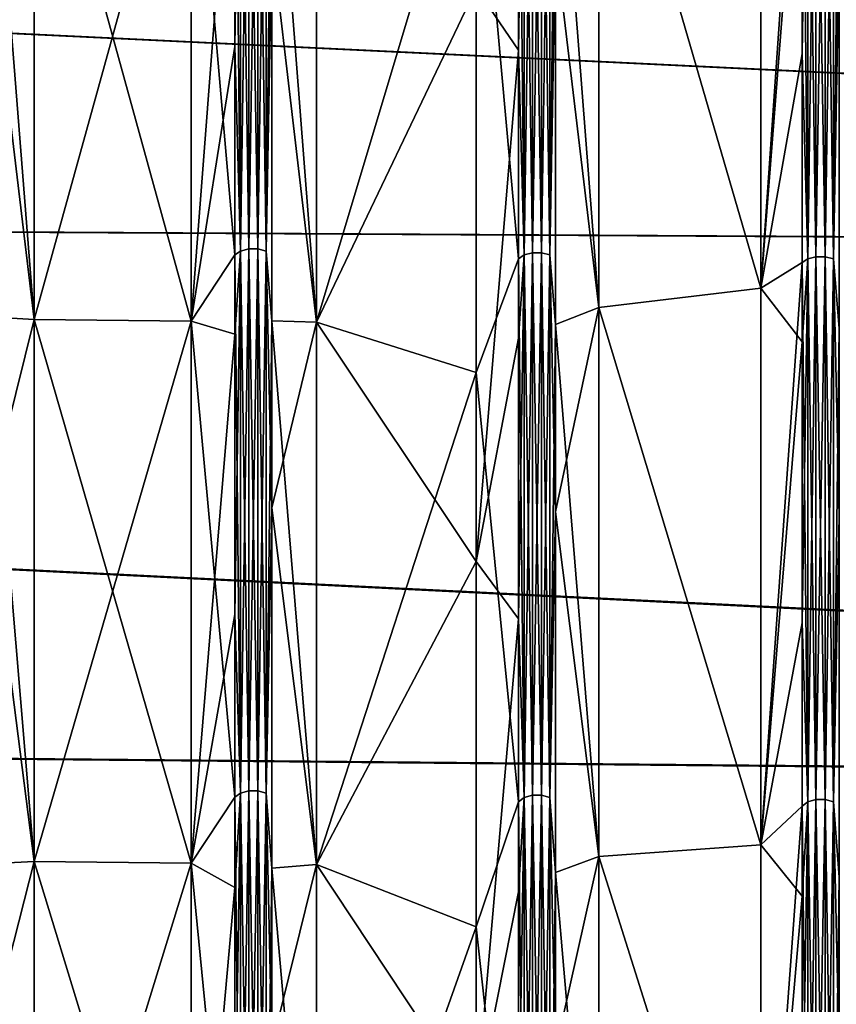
# Model space of a CAD drawing. Header units: metres. Extents: x -31 to 116, y -82 to 82.
# Tile 420 of 656: x 69 to 75, y -37 to -30. Entities that reach past the tile are written whole.
import ezdxf

# ---------------------------------------------------------------- set-up
doc = ezdxf.new("R2010")
doc.units = ezdxf.units.M
doc.layers.add('solid_80000000GA_10_1', color=7, linetype='CONTINUOUS')

msp = doc.modelspace()

# ---------------------------------------------------------------- linework, layer by layer
at = {"layer": 'solid_80000000GA_10_1'}
for points in [[(12.5, -27.509586, 51.775642), (103, -27.689804, 54.35323), (103, -31.86529, 52.015404)], [(12.5, -31.355291, 49.541309), (12.5, -27.509586, 51.775642), (103, -31.86529, 52.015404)], [(12.5, -27.509619, -51.775623), (103, -31.870413, -52.012264), (103, -27.691591, -54.352322)], [(12.5, -27.509619, -51.775623), (12.5, -31.355318, -49.54129), (103, -31.870413, -52.012264)], [(70.357048, -27.641762, 54.250015), (70.315498, -28.152157, 54.046886), (70.315498, -30.311657, 52.865993)], [(70.357048, -31.81296, 51.914032), (70.357048, -27.641762, 54.250015), (70.315498, -30.311657, 52.865993)], [(70.357048, -27.641762, -54.250015), (70.357048, -31.81296, -51.914032), (70.315498, -27.665905, -54.297398)], [(70.41777, -27.628325, 54.223644), (70.357048, -27.641762, 54.250015), (70.357048, -31.81296, 51.914032)], [(70.41777, -31.797495, 51.888798), (70.41777, -27.628325, 54.223644), (70.357048, -31.81296, 51.914032)], [(70.41777, -27.628325, -54.223644), (70.41777, -31.797495, -51.888798), (70.357048, -27.641762, -54.250015)], [(70.41777, -31.797495, -51.888798), (70.357048, -31.81296, -51.914032), (70.357048, -27.641762, -54.250015)], [(70.485321, -27.628345, 54.223682), (70.41777, -27.628325, 54.223644), (70.41777, -31.797495, 51.888798)], [(70.485321, -31.797518, -51.888836), (70.41777, -31.797495, -51.888798), (70.41777, -27.628325, -54.223644)], [(70.485321, -27.628345, -54.223682), (70.485321, -31.797518, -51.888836), (70.41777, -27.628325, -54.223644)], [(70.485321, -31.797518, 51.888836), (70.485321, -27.628345, 54.223682), (70.41777, -31.797495, 51.888798)], [(70.546005, -27.641821, 54.25013), (70.485321, -27.628345, 54.223682), (70.485321, -31.797518, 51.888836)], [(70.546005, -31.813026, -51.914143), (70.485321, -31.797518, -51.888836), (70.485321, -27.628345, -54.223682)], [(70.546005, -27.641821, -54.25013), (70.546005, -31.813026, -51.914143), (70.485321, -27.628345, -54.223682)], [(70.546005, -31.813026, 51.914143), (70.546005, -27.641821, 54.25013), (70.485321, -31.797518, 51.888836)], [(70.546005, -27.641821, -54.25013), (70.587395, -28.099564, -54.074249), (70.546005, -31.813026, -51.914143)], [(70.546005, -31.813026, 51.914143), (70.587395, -29.534462, 53.304085), (70.546005, -27.641821, 54.25013)], [(72.497055, -27.653044, 54.272156), (72.436333, -27.666481, 54.298531), (72.436333, -31.841408, 51.960457)], [(72.497055, -31.825943, 51.935219), (72.497055, -27.653044, 54.272156), (72.436333, -31.841408, 51.960457)], [(72.497055, -27.653044, -54.272156), (72.497055, -31.825943, -51.935219), (72.436333, -27.666481, -54.298531)], [(72.564606, -27.653065, 54.272198), (72.497055, -27.653044, 54.272156), (72.497055, -31.825943, 51.935219)], [(72.564606, -31.825968, -51.935261), (72.497055, -31.825943, -51.935219), (72.497055, -27.653044, -54.272156)], [(72.564606, -27.653065, -54.272198), (72.564606, -31.825968, -51.935261), (72.497055, -27.653044, -54.272156)], [(72.564606, -31.825968, 51.935261), (72.564606, -27.653065, 54.272198), (72.497055, -31.825943, 51.935219)], [(72.62529, -27.66654, 54.298645), (72.564606, -27.653065, 54.272198), (72.564606, -31.825968, 51.935261)], [(72.62529, -31.841476, -51.960567), (72.564606, -31.825968, -51.935261), (72.564606, -27.653065, -54.272198)], [(72.62529, -27.66654, -54.298645), (72.62529, -31.841476, -51.960567), (72.564606, -27.653065, -54.272198)], [(69.996216, -28.15481, -54.816387), (70.315498, -27.665905, -54.297398), (70.315498, -31.840746, -51.959377)], [(70.357048, -31.81296, -51.914032), (70.315498, -31.840746, -51.959377), (70.315498, -27.665905, -54.297398)], [(72.394791, -27.690624, -54.345913), (72.394791, -31.869194, -52.005802), (72.0839, -28.42786, -54.716351)], [(72.436333, -27.666481, 54.298531), (72.394791, -28.177311, 54.095177), (72.394791, -30.338741, 52.913227)], [(72.436333, -31.841408, 51.960457), (72.436333, -27.666481, 54.298531), (72.394791, -30.338741, 52.913227)], [(72.436333, -27.666481, -54.298531), (72.436333, -31.841408, -51.960457), (72.394791, -27.690624, -54.345913)], [(72.436333, -31.841408, -51.960457), (72.394791, -31.869194, -52.005802), (72.394791, -27.690624, -54.345913)], [(72.497055, -31.825943, -51.935219), (72.436333, -31.841408, -51.960457), (72.436333, -27.666481, -54.298531)], [(72.62529, -31.841476, 51.960567), (72.62529, -27.66654, 54.298645), (72.564606, -31.825968, 51.935261)], [(72.62529, -27.66654, -54.298645), (72.666679, -28.124664, -54.122566), (72.62529, -31.841476, -51.960567)], [(72.62529, -31.841476, 51.960567), (72.666679, -29.560886, 53.351688), (72.62529, -27.66654, 54.298645)], [(74.474075, -27.715343, -54.394424), (74.171585, -32.085171, -52.697811), (74.171585, -27.798855, -55.079407)], [(74.474075, -27.715343, -54.394424), (74.474075, -31.897644, -52.052223), (74.171585, -32.085171, -52.697811)], [(74.515625, -27.6912, 54.347042), (74.474075, -28.202463, 54.143467), (74.474075, -30.365824, 52.960461)], [(74.515625, -31.869858, 52.006882), (74.515625, -27.6912, 54.347042), (74.474075, -30.365824, 52.960461)], [(74.515625, -27.6912, -54.347042), (74.515625, -31.869858, -52.006882), (74.474075, -27.715343, -54.394424)], [(74.515625, -31.869858, -52.006882), (74.474075, -31.897644, -52.052223), (74.474075, -27.715343, -54.394424)], [(74.576347, -27.677763, 54.320671), (74.515625, -27.6912, 54.347042), (74.515625, -31.869858, 52.006882)], [(74.576347, -31.854391, 51.981644), (74.576347, -27.677763, 54.320671), (74.515625, -31.869858, 52.006882)], [(74.576347, -27.677763, -54.320671), (74.576347, -31.854391, -51.981644), (74.515625, -27.6912, -54.347042)], [(74.576347, -31.854391, -51.981644), (74.515625, -31.869858, -52.006882), (74.515625, -27.6912, -54.347042)], [(74.643898, -27.677784, 54.320709), (74.576347, -27.677763, 54.320671), (74.576347, -31.854391, 51.981644)], [(74.643898, -31.854416, -51.981686), (74.576347, -31.854391, -51.981644), (74.576347, -27.677763, -54.320671)], [(74.643898, -27.677784, -54.320709), (74.643898, -31.854416, -51.981686), (74.576347, -27.677763, -54.320671)], [(74.643898, -31.854416, 51.981686), (74.643898, -27.677784, 54.320709), (74.576347, -31.854391, 51.981644)], [(74.704575, -27.691259, 54.347157), (74.643898, -27.677784, 54.320709), (74.643898, -31.854416, 51.981686)], [(74.704575, -31.869925, -52.006992), (74.643898, -31.854416, -51.981686), (74.643898, -27.677784, -54.320709)], [(74.704575, -27.691259, -54.347157), (74.704575, -31.869925, -52.006992), (74.643898, -27.677784, -54.320709)], [(74.704575, -31.869925, 52.006992), (74.704575, -27.691259, 54.347157), (74.643898, -31.854416, 51.981686)], [(74.704575, -27.691259, -54.347157), (74.745964, -28.149767, -54.170883), (74.704575, -31.869925, -52.006992)], [(74.704575, -31.869925, 52.006992), (74.745964, -29.587311, 53.399296), (74.704575, -27.691259, 54.347157)], [(74.171585, -32.085171, 52.697811), (74.171585, -27.798855, 55.079407), (72.984901, -28.000439, 54.953957)], [(74.171585, -27.798855, -55.079407), (74.171585, -32.085171, -52.697811), (72.984901, -28.000439, -54.953957)], [(74.474075, -28.202463, 54.143467), (74.171585, -27.798855, 55.079407), (74.171585, -32.085171, 52.697811)], [(72.666679, -29.560886, 53.351688), (72.984901, -32.225761, 52.587662), (72.984901, -28.000439, 54.953957)], [(72.666679, -28.124664, -54.122566), (72.984901, -28.000439, -54.953957), (72.984901, -32.225761, -52.587662)], [(74.171585, -32.085171, 52.697811), (72.984901, -28.000439, 54.953957), (72.984901, -32.225761, 52.587662)], [(74.171585, -32.085171, -52.697811), (72.984901, -32.225761, -52.587662), (72.984901, -28.000439, -54.953957)], [(68.843391, -32.315792, -52.447495), (68.508102, -32.294506, -51.614353), (68.508102, -28.074461, -54.025932)], [(68.843391, -28.145676, -54.798458), (68.843391, -32.315792, -52.447495), (68.508102, -28.074461, -54.025932)], [(68.843391, -32.315792, 52.447495), (68.843391, -28.145676, 54.798458), (68.508102, -29.508038, 53.256477)], [(69.996216, -28.15481, 54.816387), (68.843391, -28.145676, 54.798458), (68.843391, -32.315792, 52.447495)], [(69.996216, -32.326305, -52.464653), (68.843391, -32.315792, -52.447495), (68.843391, -28.145676, -54.798458)], [(69.996216, -32.326305, -52.464653), (68.843391, -28.145676, -54.798458), (69.996216, -28.15481, -54.816387)], [(69.996216, -28.15481, 54.816387), (68.843391, -32.315792, 52.447495), (69.996216, -32.326305, 52.464653)], [(69.996216, -32.326305, 52.464653), (70.315498, -30.311657, 52.865993), (70.315498, -28.152157, 54.046886)], [(69.996216, -28.15481, 54.816387), (69.996216, -32.326305, 52.464653), (70.315498, -28.152157, 54.046886)], [(69.996216, -32.326305, -52.464653), (69.996216, -28.15481, -54.816387), (70.315498, -31.840746, -51.959377)], [(70.546005, -31.813026, -51.914143), (70.587395, -28.099564, -54.074249), (70.587395, -32.32338, -51.660519)], [(70.914146, -32.334675, -52.478313), (70.587395, -32.32338, -51.660519), (70.587395, -28.099564, -54.074249)], [(70.914146, -28.162085, -54.830662), (70.914146, -32.334675, -52.478313), (70.587395, -28.099564, -54.074249)], [(70.914146, -32.334675, 52.478313), (70.914146, -28.162085, 54.830662), (70.587395, -29.534462, 53.304085)], [(72.0839, -29.881487, 53.936249), (70.914146, -28.162085, 54.830662), (70.914146, -32.334675, 52.478313)], [(72.0839, -28.42786, -54.716351), (70.914146, -32.334675, -52.478313), (70.914146, -28.162085, -54.830662)], [(72.62529, -31.841476, -51.960567), (72.666679, -28.124664, -54.122566), (72.666679, -32.352249, -51.70668)], [(72.666679, -32.352249, -51.70668), (72.666679, -28.124664, -54.122566), (72.984901, -32.225761, -52.587662)], [(74.704575, -31.869925, -52.006992), (74.745964, -28.149767, -54.170883), (74.745964, -32.381123, -51.752842)], [(72.394791, -30.338741, 52.913227), (72.394791, -28.177311, 54.095177), (72.0839, -29.881487, 53.936249)], [(74.474075, -30.365824, 52.960461), (74.474075, -28.202463, 54.143467), (74.171585, -32.085171, 52.697811)], [(72.0839, -28.42786, -54.716351), (72.0839, -32.702324, -52.274086), (70.914146, -32.334675, -52.478313)], [(72.394791, -31.869194, -52.005802), (72.0839, -32.702324, -52.274086), (72.0839, -28.42786, -54.716351)], [(68.843391, -32.315792, 52.447495), (68.508102, -29.508038, 53.256477), (68.508102, -33.666283, 50.730247)], [(70.546005, -31.813026, 51.914143), (70.587395, -33.69643, 50.775589), (70.587395, -29.534462, 53.304085)], [(70.914146, -32.334675, 52.478313), (70.587395, -29.534462, 53.304085), (70.587395, -33.69643, 50.775589)], [(72.62529, -31.841476, 51.960567), (72.666679, -33.726578, 50.82093), (72.666679, -29.560886, 53.351688)], [(72.666679, -29.560886, 53.351688), (72.666679, -33.726578, 50.82093), (72.984901, -32.225761, 52.587662)], [(74.704575, -31.869925, 52.006992), (74.745964, -33.756721, 50.866272), (74.745964, -29.587311, 53.399296)], [(72.0839, -34.089165, 51.380455), (72.0839, -29.881487, 53.936249), (70.914146, -32.334675, 52.478313)], [(72.394791, -30.338741, 52.913227), (72.0839, -29.881487, 53.936249), (72.0839, -34.089165, 51.380455)], [(69.996216, -32.326305, 52.464653), (70.315498, -32.421711, 51.598862), (70.315498, -30.311657, 52.865993)], [(70.357048, -31.81296, 51.914032), (70.315498, -30.311657, 52.865993), (70.315498, -32.421711, 51.598862)], [(72.394791, -32.45068, 51.644962), (72.394791, -30.338741, 52.913227), (72.0839, -34.089165, 51.380455)], [(72.436333, -31.841408, 51.960457), (72.394791, -30.338741, 52.913227), (72.394791, -32.45068, 51.644962)], [(74.474075, -32.479649, 51.691067), (74.474075, -30.365824, 52.960461), (74.171585, -32.085171, 52.697811)], [(74.515625, -31.869858, 52.006882), (74.474075, -30.365824, 52.960461), (74.474075, -32.479649, 51.691067)], [(12.5, -31.355291, 49.541309), (103, -31.86529, 52.015404), (103, -35.848087, 49.354969)], [(12.5, -35.020924, 47.021606), (12.5, -31.355291, 49.541309), (103, -35.848087, 49.354969)], [(12.5, -31.355318, -49.54129), (103, -35.856754, -49.348675), (103, -31.870413, -52.012264)], [(12.5, -31.355318, -49.54129), (12.5, -35.020939, -47.021599), (103, -35.856754, -49.348675)], [(69.996216, -32.326305, -52.464653), (70.315498, -31.840746, -51.959377), (70.315498, -35.819275, -49.301006)], [(70.357048, -31.81296, 51.914032), (70.315498, -32.421711, 51.598862), (70.315498, -34.478878, 50.247555)], [(70.357048, -35.788017, 49.257984), (70.357048, -31.81296, 51.914032), (70.315498, -34.478878, 50.247555)], [(70.357048, -31.81296, -51.914032), (70.357048, -35.788017, -49.257984), (70.315498, -31.840746, -51.959377)], [(70.357048, -35.788017, -49.257984), (70.315498, -35.819275, -49.301006), (70.315498, -31.840746, -51.959377)], [(70.41777, -31.797495, 51.888798), (70.357048, -31.81296, 51.914032), (70.357048, -35.788017, 49.257984)], [(70.41777, -35.770622, 49.234035), (70.41777, -31.797495, 51.888798), (70.357048, -35.788017, 49.257984)], [(70.41777, -31.797495, -51.888798), (70.41777, -35.770622, -49.234035), (70.357048, -31.81296, -51.914032)], [(70.41777, -35.770622, -49.234035), (70.357048, -35.788017, -49.257984), (70.357048, -31.81296, -51.914032)], [(70.485321, -31.797518, 51.888836), (70.41777, -31.797495, 51.888798), (70.41777, -35.770622, 49.234035)], [(70.485321, -35.770649, -49.234074), (70.41777, -35.770622, -49.234035), (70.41777, -31.797495, -51.888798)], [(70.485321, -31.797518, -51.888836), (70.485321, -35.770649, -49.234074), (70.41777, -31.797495, -51.888798)], [(70.485321, -35.770649, 49.234074), (70.485321, -31.797518, 51.888836), (70.41777, -35.770622, 49.234035)], [(70.546005, -31.813026, 51.914143), (70.485321, -31.797518, 51.888836), (70.485321, -35.770649, 49.234074)], [(70.546005, -35.788094, -49.258087), (70.485321, -35.770649, -49.234074), (70.485321, -31.797518, -51.888836)], [(70.546005, -31.813026, -51.914143), (70.546005, -35.788094, -49.258087), (70.485321, -31.797518, -51.888836)], [(70.546005, -35.788094, 49.258087), (70.546005, -31.813026, 51.914143), (70.485321, -35.770649, 49.234074)], [(70.546005, -31.813026, -51.914143), (70.587395, -32.32338, -51.660519), (70.546005, -35.788094, -49.258087)], [(70.546005, -35.788094, 49.258087), (70.587395, -33.69643, 50.775589), (70.546005, -31.813026, 51.914143)], [(72.436333, -31.841408, 51.960457), (72.394791, -32.45068, 51.644962), (72.394791, -34.509682, 50.29245)], [(72.436333, -35.820023, 49.302032), (72.436333, -31.841408, 51.960457), (72.394791, -34.509682, 50.29245)], [(72.436333, -31.841408, -51.960457), (72.436333, -35.820023, -49.302032), (72.394791, -31.869194, -52.005802)], [(72.497055, -31.825943, 51.935219), (72.436333, -31.841408, 51.960457), (72.436333, -35.820023, 49.302032)], [(72.497055, -35.802624, 49.278088), (72.497055, -31.825943, 51.935219), (72.436333, -35.820023, 49.302032)], [(72.497055, -31.825943, -51.935219), (72.497055, -35.802624, -49.278088), (72.436333, -31.841408, -51.960457)], [(72.497055, -35.802624, -49.278088), (72.436333, -35.820023, -49.302032), (72.436333, -31.841408, -51.960457)], [(72.564606, -31.825968, 51.935261), (72.497055, -31.825943, 51.935219), (72.497055, -35.802624, 49.278088)], [(72.564606, -35.80265, -49.278126), (72.497055, -35.802624, -49.278088), (72.497055, -31.825943, -51.935219)], [(72.564606, -31.825968, -51.935261), (72.564606, -35.80265, -49.278126), (72.497055, -31.825943, -51.935219)], [(72.564606, -35.80265, 49.278126), (72.564606, -31.825968, 51.935261), (72.497055, -35.802624, 49.278088)], [(72.62529, -31.841476, 51.960567), (72.564606, -31.825968, 51.935261), (72.564606, -35.80265, 49.278126)], [(72.62529, -35.820099, -49.302135), (72.564606, -35.80265, -49.278126), (72.564606, -31.825968, -51.935261)], [(72.62529, -31.841476, -51.960567), (72.62529, -35.820099, -49.302135), (72.564606, -31.825968, -51.935261)], [(72.62529, -35.820099, 49.302135), (72.62529, -31.841476, 51.960567), (72.564606, -35.80265, 49.278126)], [(72.62529, -31.841476, -51.960567), (72.666679, -32.352249, -51.70668), (72.62529, -35.820099, -49.302135)], [(72.62529, -35.820099, 49.302135), (72.666679, -33.726578, 50.82093), (72.62529, -31.841476, 51.960567)], [(72.394791, -31.869194, -52.005802), (72.394791, -35.85128, -49.345055), (72.0839, -32.702324, -52.274086)], [(72.436333, -35.820023, -49.302032), (72.394791, -35.85128, -49.345055), (72.394791, -31.869194, -52.005802)], [(74.474075, -31.897644, -52.052223), (74.171585, -36.168816, -49.983341), (74.171585, -32.085171, -52.697811)], [(74.474075, -31.897644, -52.052223), (74.474075, -35.883286, -49.389107), (74.171585, -36.168816, -49.983341)], [(74.515625, -31.869858, 52.006882), (74.474075, -32.479649, 51.691067), (74.474075, -34.540489, 50.337345)], [(74.515625, -35.852028, 49.346081), (74.515625, -31.869858, 52.006882), (74.474075, -34.540489, 50.337345)], [(74.515625, -31.869858, -52.006882), (74.515625, -35.852028, -49.346081), (74.474075, -31.897644, -52.052223)], [(74.515625, -35.852028, -49.346081), (74.474075, -35.883286, -49.389107), (74.474075, -31.897644, -52.052223)], [(74.576347, -31.854391, 51.981644), (74.515625, -31.869858, 52.006882), (74.515625, -35.852028, 49.346081)], [(74.576347, -35.834629, 49.322136), (74.576347, -31.854391, 51.981644), (74.515625, -35.852028, 49.346081)], [(74.576347, -31.854391, -51.981644), (74.576347, -35.834629, -49.322136), (74.515625, -31.869858, -52.006882)], [(74.576347, -35.834629, -49.322136), (74.515625, -35.852028, -49.346081), (74.515625, -31.869858, -52.006882)], [(74.643898, -31.854416, 51.981686), (74.576347, -31.854391, 51.981644), (74.576347, -35.834629, 49.322136)], [(74.643898, -35.834656, -49.322174), (74.576347, -35.834629, -49.322136), (74.576347, -31.854391, -51.981644)], [(74.643898, -31.854416, -51.981686), (74.643898, -35.834656, -49.322174), (74.576347, -31.854391, -51.981644)], [(74.643898, -35.834656, 49.322174), (74.643898, -31.854416, 51.981686), (74.576347, -35.834629, 49.322136)], [(74.704575, -31.869925, 52.006992), (74.643898, -31.854416, 51.981686), (74.643898, -35.834656, 49.322174)], [(74.704575, -35.8521, -49.346188), (74.643898, -35.834656, -49.322174), (74.643898, -31.854416, -51.981686)], [(74.704575, -31.869925, -52.006992), (74.704575, -35.8521, -49.346188), (74.643898, -31.854416, -51.981686)], [(74.704575, -35.8521, 49.346188), (74.704575, -31.869925, 52.006992), (74.643898, -35.834656, 49.322174)], [(74.704575, -31.869925, -52.006992), (74.745964, -32.381123, -51.752842), (74.704575, -35.8521, -49.346188)], [(74.704575, -35.8521, 49.346188), (74.745964, -33.756721, 50.866272), (74.704575, -31.869925, 52.006992)], [(74.171585, -36.168816, 49.983341), (74.171585, -32.085171, 52.697811), (72.984901, -32.225761, 52.587662)], [(74.171585, -32.085171, -52.697811), (74.171585, -36.168816, -49.983341), (72.984901, -32.225761, -52.587662)], [(74.474075, -32.479649, 51.691067), (74.171585, -32.085171, 52.697811), (74.171585, -36.168816, 49.983341)], [(72.666679, -33.726578, 50.82093), (72.984901, -36.252399, 49.897148), (72.984901, -32.225761, 52.587662)], [(72.666679, -32.352249, -51.70668), (72.984901, -32.225761, -52.587662), (72.984901, -36.252399, -49.897148)], [(74.171585, -36.168816, 49.983341), (72.984901, -32.225761, 52.587662), (72.984901, -36.252399, 49.897148)], [(74.171585, -36.168816, -49.983341), (72.984901, -36.252399, -49.897148), (72.984901, -32.225761, -52.587662)], [(68.843391, -36.290764, -49.779819), (68.508102, -36.306454, -48.875538), (68.508102, -32.294506, -51.614353)], [(68.843391, -32.315792, -52.447495), (68.843391, -36.290764, -49.779819), (68.508102, -32.294506, -51.614353)], [(68.843391, -36.290764, 49.779819), (68.843391, -32.315792, 52.447495), (68.508102, -33.666283, 50.730247)], [(69.996216, -32.326305, 52.464653), (68.843391, -32.315792, 52.447495), (68.843391, -36.290764, 49.779819)], [(69.996216, -36.302589, -49.796101), (68.843391, -36.290764, -49.779819), (68.843391, -32.315792, -52.447495)], [(69.996216, -36.302589, -49.796101), (68.843391, -32.315792, -52.447495), (69.996216, -32.326305, -52.464653)], [(69.996216, -32.326305, 52.464653), (68.843391, -36.290764, 49.779819), (69.996216, -36.302589, 49.796101)], [(69.996216, -32.326305, 52.464653), (69.996216, -36.302589, 49.796101), (70.315498, -32.421711, 51.598862)], [(69.996216, -36.302589, -49.796101), (69.996216, -32.326305, -52.464653), (70.315498, -35.819275, -49.301006)], [(70.546005, -35.788094, -49.258087), (70.587395, -32.32338, -51.660519), (70.587395, -36.338913, -48.919254)], [(70.914146, -36.312008, -49.809063), (70.587395, -36.338913, -48.919254), (70.587395, -32.32338, -51.660519)], [(70.914146, -32.334675, -52.478313), (70.914146, -36.312008, -49.809063), (70.587395, -32.32338, -51.660519)], [(70.914146, -36.312008, 49.809063), (70.914146, -32.334675, 52.478313), (70.587395, -33.69643, 50.775589)], [(72.0839, -34.089165, 51.380455), (70.914146, -32.334675, 52.478313), (70.914146, -36.312008, 49.809063)], [(72.0839, -32.702324, -52.274086), (70.914146, -36.312008, -49.809063), (70.914146, -32.334675, -52.478313)], [(72.62529, -35.820099, -49.302135), (72.666679, -32.352249, -51.70668), (72.666679, -36.371368, -48.962967)], [(72.666679, -36.371368, -48.962967), (72.666679, -32.352249, -51.70668), (72.984901, -36.252399, -49.897148)], [(69.996216, -36.302589, 49.796101), (70.315498, -34.478878, 50.247555), (70.315498, -32.421711, 51.598862)], [(74.704575, -35.8521, -49.346188), (74.745964, -32.381123, -51.752842), (74.745964, -36.403828, -49.006683)], [(72.394791, -34.509682, 50.29245), (72.394791, -32.45068, 51.644962), (72.0839, -34.089165, 51.380455)], [(74.474075, -34.540489, 50.337345), (74.474075, -32.479649, 51.691067), (74.171585, -36.168816, 49.983341)], [(72.0839, -32.702324, -52.274086), (72.0839, -36.768509, -49.498474), (70.914146, -36.312008, -49.809063)], [(72.394791, -35.85128, -49.345055), (72.0839, -36.768509, -49.498474), (72.0839, -32.702324, -52.274086)], [(68.843391, -36.290764, 49.779819), (68.508102, -33.666283, 50.730247), (68.508102, -37.608055, 47.881218)], [(70.546005, -35.788094, 49.258087), (70.587395, -37.641724, 47.924007), (70.587395, -33.69643, 50.775589)], [(70.914146, -36.312008, 49.809063), (70.587395, -33.69643, 50.775589), (70.587395, -37.641724, 47.924007)], [(72.62529, -35.820099, 49.302135), (72.666679, -37.675396, 47.966793), (72.666679, -33.726578, 50.82093)], [(72.666679, -33.726578, 50.82093), (72.666679, -37.675396, 47.966793), (72.984901, -36.252399, 49.897148)], [(74.704575, -35.8521, 49.346188), (74.745964, -37.709068, 48.009583), (74.745964, -33.756721, 50.866272)], [(72.0839, -38.079533, 48.497128), (72.0839, -34.089165, 51.380455), (70.914146, -36.312008, 49.809063)], [(72.394791, -34.509682, 50.29245), (72.0839, -34.089165, 51.380455), (72.0839, -38.079533, 48.497128)], [(69.996216, -36.302589, 49.796101), (70.315498, -36.479797, 48.814281), (70.315498, -34.478878, 50.247555)], [(70.357048, -35.788017, 49.257984), (70.315498, -34.478878, 50.247555), (70.315498, -36.479797, 48.814281)], [(72.394791, -36.51239, 48.857899), (72.394791, -34.509682, 50.29245), (72.0839, -38.079533, 48.497128)], [(72.436333, -35.820023, 49.302032), (72.394791, -34.509682, 50.29245), (72.394791, -36.51239, 48.857899)], [(74.474075, -36.544987, 48.901512), (74.474075, -34.540489, 50.337345), (74.171585, -36.168816, 49.983341)], [(74.515625, -35.852028, 49.346081), (74.474075, -34.540489, 50.337345), (74.474075, -36.544987, 48.901512)], [(12.5, -35.020924, 47.021606), (103, -35.848087, 49.354969), (103, -39.609806, 46.390305)], [(12.5, -38.485485, 44.230812), (12.5, -35.020924, 47.021606), (103, -39.609806, 46.390305)], [(12.5, -35.020939, -47.021599), (103, -39.620941, -46.380795), (103, -35.856754, -49.348675)], [(12.5, -35.020939, -47.021599), (12.5, -38.485485, -44.230812), (103, -39.620941, -46.380795)], [(70.357048, -35.788017, 49.257984), (70.315498, -36.479797, 48.814281), (70.315498, -38.421207, 47.30138)], [(70.357048, -39.542435, 46.298241), (70.357048, -35.788017, 49.257984), (70.315498, -38.421207, 47.30138)], [(70.357048, -35.788017, -49.257984), (70.357048, -39.542435, -46.298241), (70.315498, -35.819275, -49.301006)], [(70.41777, -35.770622, 49.234035), (70.357048, -35.788017, 49.257984), (70.357048, -39.542435, 46.298241)], [(70.41777, -39.523209, 46.275734), (70.41777, -35.770622, 49.234035), (70.357048, -39.542435, 46.298241)], [(70.41777, -35.770622, -49.234035), (70.41777, -39.523209, -46.275734), (70.357048, -35.788017, -49.257984)], [(70.41777, -39.523209, -46.275734), (70.357048, -39.542435, -46.298241), (70.357048, -35.788017, -49.257984)], [(70.485321, -35.770649, 49.234074), (70.41777, -35.770622, 49.234035), (70.41777, -39.523209, 46.275734)], [(70.485321, -39.523239, -46.275768), (70.41777, -39.523209, -46.275734), (70.41777, -35.770622, -49.234035)], [(70.485321, -35.770649, -49.234074), (70.485321, -39.523239, -46.275768), (70.41777, -35.770622, -49.234035)], [(70.485321, -39.523239, 46.275768), (70.485321, -35.770649, 49.234074), (70.41777, -39.523209, 46.275734)], [(70.546005, -35.788094, 49.258087), (70.485321, -35.770649, 49.234074), (70.485321, -39.523239, 46.275768)], [(70.546005, -39.542515, -46.29834), (70.485321, -39.523239, -46.275768), (70.485321, -35.770649, -49.234074)], [(70.546005, -35.788094, -49.258087), (70.546005, -39.542515, -46.29834), (70.485321, -35.770649, -49.234074)], [(70.546005, -39.542515, 46.29834), (70.546005, -35.788094, 49.258087), (70.485321, -39.523239, 46.275768)], [(70.546005, -35.788094, -49.258087), (70.587395, -36.338913, -48.919254), (70.546005, -39.542515, -46.29834)], [(70.546005, -39.542515, 46.29834), (70.587395, -37.641724, 47.924007), (70.546005, -35.788094, 49.258087)], [(72.497055, -35.802624, 49.278088), (72.436333, -35.820023, 49.302032), (72.436333, -39.577793, 46.339645)], [(72.497055, -39.558571, 46.317139), (72.497055, -35.802624, 49.278088), (72.436333, -39.577793, 46.339645)], [(72.497055, -35.802624, -49.278088), (72.497055, -39.558571, -46.317139), (72.436333, -35.820023, -49.302032)], [(72.564606, -35.80265, 49.278126), (72.497055, -35.802624, 49.278088), (72.497055, -39.558571, 46.317139)], [(72.564606, -39.558601, -46.317173), (72.497055, -39.558571, -46.317139), (72.497055, -35.802624, -49.278088)], [(72.564606, -35.80265, -49.278126), (72.564606, -39.558601, -46.317173), (72.497055, -35.802624, -49.278088)], [(72.564606, -39.558601, 46.317173), (72.564606, -35.80265, 49.278126), (72.497055, -39.558571, 46.317139)], [(72.62529, -35.820099, 49.302135), (72.564606, -35.80265, 49.278126), (72.564606, -39.558601, 46.317173)], [(72.62529, -39.577877, -46.339741), (72.564606, -39.558601, -46.317173), (72.564606, -35.80265, -49.278126)], [(72.62529, -35.820099, -49.302135), (72.62529, -39.577877, -46.339741), (72.564606, -35.80265, -49.278126)], [(69.996216, -36.302589, -49.796101), (70.315498, -35.819275, -49.301006), (70.315498, -39.576969, -46.33868)], [(70.357048, -39.542435, -46.298241), (70.315498, -39.576969, -46.33868), (70.315498, -35.819275, -49.301006)], [(72.394791, -35.85128, -49.345055), (72.394791, -39.612331, -46.380081), (72.0839, -36.768509, -49.498474)], [(72.436333, -35.820023, 49.302032), (72.394791, -36.51239, 48.857899), (72.394791, -38.455536, 47.343643)], [(72.436333, -39.577793, 46.339645), (72.436333, -35.820023, 49.302032), (72.394791, -38.455536, 47.343643)], [(72.436333, -35.820023, -49.302032), (72.436333, -39.577793, -46.339645), (72.394791, -35.85128, -49.345055)], [(72.436333, -39.577793, -46.339645), (72.394791, -39.612331, -46.380081), (72.394791, -35.85128, -49.345055)], [(72.497055, -39.558571, -46.317139), (72.436333, -39.577793, -46.339645), (72.436333, -35.820023, -49.302032)], [(72.62529, -39.577877, 46.339741), (72.62529, -35.820099, 49.302135), (72.564606, -39.558601, 46.317173)], [(72.62529, -35.820099, -49.302135), (72.666679, -36.371368, -48.962967), (72.62529, -39.577877, -46.339741)], [(72.62529, -39.577877, 46.339741), (72.666679, -37.675396, 47.966793), (72.62529, -35.820099, 49.302135)], [(74.474075, -35.883286, -49.389107), (74.171585, -40.023994, -46.95314), (74.171585, -36.168816, -49.983341)], [(74.474075, -35.883286, -49.389107), (74.474075, -39.647694, -46.421486), (74.171585, -40.023994, -46.95314)], [(74.515625, -35.852028, 49.346081), (74.474075, -36.544987, 48.901512), (74.474075, -38.489864, 47.385906)], [(74.515625, -39.613155, 46.381046), (74.515625, -35.852028, 49.346081), (74.474075, -38.489864, 47.385906)], [(74.515625, -35.852028, -49.346081), (74.515625, -39.613155, -46.381046), (74.474075, -35.883286, -49.389107)], [(74.515625, -39.613155, -46.381046), (74.474075, -39.647694, -46.421486), (74.474075, -35.883286, -49.389107)], [(74.576347, -35.834629, 49.322136), (74.515625, -35.852028, 49.346081), (74.515625, -39.613155, 46.381046)], [(74.576347, -39.593933, 46.35854), (74.576347, -35.834629, 49.322136), (74.515625, -39.613155, 46.381046)], [(74.576347, -35.834629, -49.322136), (74.576347, -39.593933, -46.35854), (74.515625, -35.852028, -49.346081)], [(74.576347, -39.593933, -46.35854), (74.515625, -39.613155, -46.381046), (74.515625, -35.852028, -49.346081)], [(74.643898, -35.834656, 49.322174), (74.576347, -35.834629, 49.322136), (74.576347, -39.593933, 46.35854)], [(74.643898, -39.593964, -46.358574), (74.576347, -39.593933, -46.35854), (74.576347, -35.834629, -49.322136)], [(74.643898, -35.834656, -49.322174), (74.643898, -39.593964, -46.358574), (74.576347, -35.834629, -49.322136)], [(74.643898, -39.593964, 46.358574), (74.643898, -35.834656, 49.322174), (74.576347, -39.593933, 46.35854)], [(74.704575, -35.8521, 49.346188), (74.643898, -35.834656, 49.322174), (74.643898, -39.593964, 46.358574)], [(74.704575, -39.613239, -46.381145), (74.643898, -39.593964, -46.358574), (74.643898, -35.834656, -49.322174)], [(74.704575, -35.8521, -49.346188), (74.704575, -39.613239, -46.381145), (74.643898, -35.834656, -49.322174)], [(74.704575, -39.613239, 46.381145), (74.704575, -35.8521, 49.346188), (74.643898, -39.593964, 46.358574)], [(74.704575, -35.8521, -49.346188), (74.745964, -36.403828, -49.006683), (74.704575, -39.613239, -46.381145)], [(74.704575, -39.613239, 46.381145), (74.745964, -37.709068, 48.009583), (74.704575, -35.8521, 49.346188)], [(74.171585, -40.023994, 46.95314), (74.171585, -36.168816, 49.983341), (72.984901, -36.252399, 49.897148)], [(74.171585, -36.168816, -49.983341), (74.171585, -40.023994, -46.95314), (72.984901, -36.252399, -49.897148)], [(74.474075, -36.544987, 48.901512), (74.171585, -36.168816, 49.983341), (74.171585, -40.023994, 46.95314)], [(68.843391, -36.290764, -49.779819), (68.843391, -40.046589, -46.811543), (68.508102, -36.306454, -48.875538)], [(68.843391, -40.046589, 46.811543), (68.843391, -36.290764, 49.779819), (68.508102, -37.608055, 47.881218)], [(68.843391, -40.046589, -46.811543), (68.508102, -40.088474, -45.824566), (68.508102, -36.306454, -48.875538)], [(69.996216, -36.302589, 49.796101), (68.843391, -36.290764, 49.779819), (68.843391, -40.046589, 46.811543)], [(69.996216, -40.059658, -46.826843), (68.843391, -40.046589, -46.811543), (68.843391, -36.290764, -49.779819)], [(69.996216, -40.059658, -46.826843), (68.843391, -36.290764, -49.779819), (69.996216, -36.302589, -49.796101)], [(69.996216, -36.302589, 49.796101), (68.843391, -40.046589, 46.811543), (69.996216, -40.059658, 46.826843)], [(69.996216, -36.302589, 49.796101), (69.996216, -40.059658, 46.826843), (70.315498, -36.479797, 48.814281)], [(69.996216, -40.059658, -46.826843), (69.996216, -36.302589, -49.796101), (70.315498, -39.576969, -46.33868)], [(70.914146, -36.312008, -49.809063), (70.914146, -40.070065, -46.839027), (70.587395, -36.338913, -48.919254)], [(70.914146, -40.070065, 46.839027), (70.914146, -36.312008, 49.809063), (70.587395, -37.641724, 47.924007)], [(72.0839, -38.079533, 48.497128), (70.914146, -36.312008, 49.809063), (70.914146, -40.070065, 46.839027)], [(72.0839, -36.768509, -49.498474), (70.914146, -40.070065, -46.839027), (70.914146, -36.312008, -49.809063)], [(72.666679, -37.675396, 47.966793), (72.984901, -40.055531, 46.899002), (72.984901, -36.252399, 49.897148)], [(72.666679, -36.371368, -48.962967), (72.984901, -36.252399, -49.897148), (72.984901, -40.055531, -46.899002)], [(74.171585, -40.023994, 46.95314), (72.984901, -36.252399, 49.897148), (72.984901, -40.055531, 46.899002)], [(74.171585, -40.023994, -46.95314), (72.984901, -40.055531, -46.899002), (72.984901, -36.252399, -49.897148)], [(70.546005, -39.542515, -46.29834), (70.587395, -36.338913, -48.919254), (70.587395, -40.124325, -45.865547)], [(70.914146, -40.070065, -46.839027), (70.587395, -40.124325, -45.865547), (70.587395, -36.338913, -48.919254)], [(72.62529, -39.577877, -46.339741), (72.666679, -36.371368, -48.962967), (72.666679, -40.160172, -45.906532)], [(72.666679, -40.160172, -45.906532), (72.666679, -36.371368, -48.962967), (72.984901, -40.055531, -46.899002)], [(74.704575, -39.613239, -46.381145), (74.745964, -36.403828, -49.006683), (74.745964, -40.196018, -45.947514)], [(69.996216, -40.059658, 46.826843), (70.315498, -38.421207, 47.30138), (70.315498, -36.479797, 48.814281)], [(72.394791, -38.455536, 47.343643), (72.394791, -36.51239, 48.857899), (72.0839, -38.079533, 48.497128)], [(74.474075, -38.489864, 47.385906), (74.474075, -36.544987, 48.901512), (74.171585, -40.023994, 46.95314)], [(72.0839, -36.768509, -49.498474), (72.0839, -40.601379, -46.406361), (70.914146, -40.070065, -46.839027)], [(72.394791, -39.612331, -46.380081), (72.0839, -40.601379, -46.406361), (72.0839, -36.768509, -49.498474)]]:
    msp.add_3dface(points, dxfattribs=at)

doc.saveas('drawing.dxf')
